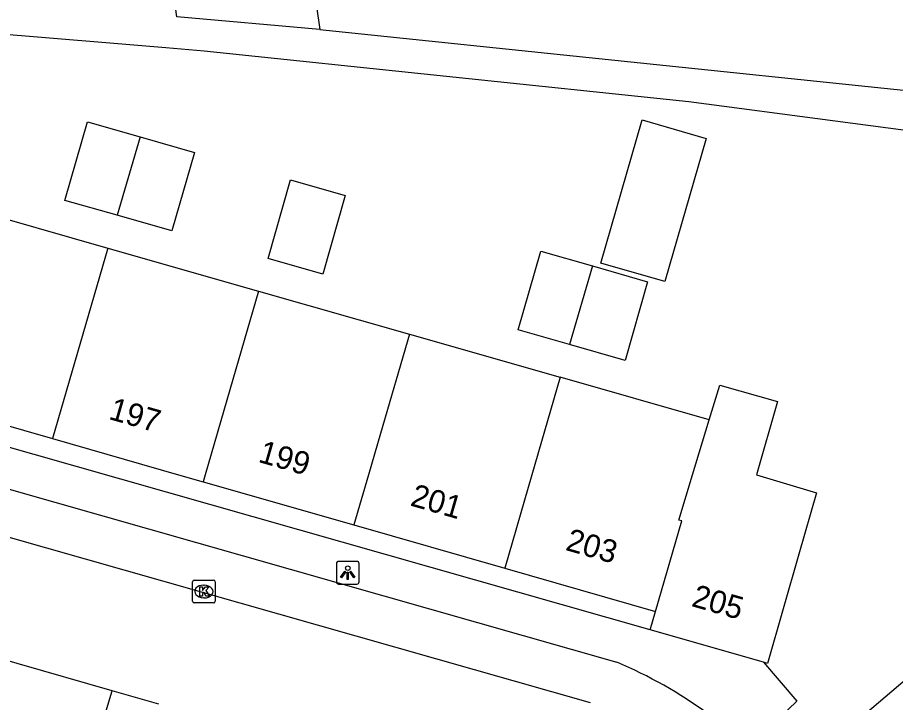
# Model space of a CAD drawing. Extents: x 160379 to 161131, y 383940 to 384849.
# Drawn here: x 160657.46 to 160696.06, y 384739.99 to 384770.1 of the extents above; entities that cross this region are included whole.
import ezdxf

# ---------------------------------------------------------------- set-up
doc = ezdxf.new("R2010")
doc.units = 0
for name, color, linetype in [('IMGEO_Kolk', 7, 'Continuous'), ('IMGEO_Lichtpunt', 7, 'Continuous'), ('IMGEO_Pand', 7, 'Continuous'), ('IMGEO_Pand_nummerreeks', 7, 'Continuous'), ('IMGEO_Rijbaan_lokaal_open', 7, 'Continuous'), ('IMGEO_Voetpad_open', 7, 'Continuous')]:
    doc.layers.add(name, color=color, linetype=linetype)

msp = doc.modelspace()

# ---------------------------------------------------------------- linework, layer by layer
at = {"layer": 'IMGEO_Kolk'}
for p, q in [((160665.154, 384744.437), (160665.154, 384745.289)), ((160665.229, 384745.363), (160666.081, 384745.363)), ((160665.642, 384745.143), (160665.667, 384745.143)), ((160666.155, 384745.289), (160666.155, 384744.437)), ((160666.081, 384744.363), (160665.229, 384744.363)), ((160665.665, 384744.583), (160665.64, 384744.583))]:
    msp.add_line(p, q, dxfattribs=at)
for points in [[(160665.154, 384744.437), (160665.154, 384745.289)], [(160665.229, 384745.363), (160666.081, 384745.363)], [(160665.475, 384745.063), (160665.598, 384745.063), (160665.598, 384744.912), (160665.728, 384745.063), (160665.892, 384745.063), (160665.746, 384744.912), (160665.899, 384744.663), (160665.747, 384744.663), (160665.662, 384744.827), (160665.598, 384744.76), (160665.598, 384744.663), (160665.475, 384744.663), (160665.475, 384745.063)], [(160666.155, 384745.289), (160666.155, 384744.437)], [(160666.081, 384744.363), (160665.229, 384744.363)]]:
    msp.add_lwpolyline(points, dxfattribs=at)
for centre, start, end in [((160665.231, 384745.287), 91.552, 178.448), ((160665.231, 384745.287), 91.552, 178.448), ((160666.079, 384745.287), 1.552, 88.448), ((160666.079, 384745.287), 1.552, 88.448), ((160665.231, 384744.439), 181.552, 268.448), ((160665.231, 384744.439), 181.552, 268.448), ((160666.079, 384744.439), 271.552, 358.448), ((160666.079, 384744.439), 271.552, 358.448)]:
    msp.add_arc(centre, 0.0765, start, end, dxfattribs=at)
for centre, major_axis, ratio, start_param, end_param in [((160665.641, 384744.863), (-0.387, 0.002), 0.722429, 4.712389, 7.853982), ((160665.666, 384744.863), (-0.39, 0.002), 0.717154, 1.570796, 4.712389)]:
    msp.add_ellipse(centre, major_axis=major_axis, ratio=ratio, start_param=start_param, end_param=end_param, dxfattribs=at)
at = {"layer": 'IMGEO_Lichtpunt'}
for p, q in [((160672.383, 384746.189), (160671.575, 384746.189)), ((160672.383, 384746.189), (160671.575, 384746.189)), ((160671.481, 384746.094), (160671.481, 384745.287)), ((160671.481, 384746.094), (160671.481, 384745.287)), ((160672.477, 384745.287), (160672.477, 384746.094)), ((160672.477, 384745.287), (160672.477, 384746.094)), ((160671.575, 384745.193), (160672.383, 384745.193)), ((160671.575, 384745.193), (160672.383, 384745.193))]:
    msp.add_line(p, q, dxfattribs=at)
for points in [[(160671.855, 384745.758), (160671.894, 384745.73), (160671.706, 384745.468), (160671.668, 384745.495), (160671.855, 384745.758)], [(160671.957, 384745.71), (160672.004, 384745.71), (160672.004, 384745.388), (160671.957, 384745.388), (160671.957, 384745.71)], [(160672.067, 384745.73), (160672.105, 384745.757), (160672.292, 384745.495), (160672.253, 384745.467), (160672.067, 384745.73)]]:
    msp.add_lwpolyline(points, dxfattribs=at)
msp.add_circle((160671.98, 384745.892), 0.0994, dxfattribs=at)
for centre, start, end in [((160671.575, 384746.094), 90, 180), ((160671.575, 384746.094), 90, 180), ((160672.383, 384746.094), 0, 90), ((160672.383, 384746.094), 0, 90), ((160671.575, 384745.287), 180, 270), ((160671.575, 384745.287), 180, 270), ((160672.383, 384745.287), 270, 0), ((160672.383, 384745.287), 270, 360)]:
    msp.add_arc(centre, 0.0946, start, end, dxfattribs=at)
at = {"layer": 'IMGEO_Pand'}
for points in [[(160664.465, 384770.123), (160664.192, 384772.157), (160670.466, 384771.611), (160670.75, 384769.575)], [(160670.75, 384769.575), (160664.465, 384770.123)], [(160661.847, 384761.403), (160659.548, 384762.06), (160660.535, 384765.515), (160662.849, 384764.854)], [(160685.924, 384758.487), (160683.104, 384759.3), (160684.917, 384765.595), (160687.738, 384764.781), (160685.924, 384758.487)], [(160662.849, 384764.854), (160665.238, 384764.171), (160664.251, 384760.716), (160661.847, 384761.403)], [(160662.849, 384764.854), (160661.847, 384761.403)], [(160670.883, 384758.821), (160668.483, 384759.507), (160669.47, 384762.962), (160671.87, 384762.276), (160670.883, 384758.821)], [(160655.194, 384761.745), (160661.429, 384759.964)], [(160661.429, 384759.964), (160658.997, 384751.591)], [(160661.429, 384759.964), (160668.059, 384758.069)], [(160681.736, 384755.72), (160679.473, 384756.367), (160680.463, 384759.832), (160682.739, 384759.176)], [(160682.739, 384759.176), (160685.162, 384758.478), (160684.175, 384755.023), (160681.736, 384755.72)], [(160682.739, 384759.176), (160681.736, 384755.72)], [(160668.059, 384758.069), (160666.797, 384753.725), (160665.716, 384750), (160665.626, 384749.69)], [(160668.059, 384758.069), (160674.689, 384756.175)], [(160674.689, 384756.175), (160673.42, 384751.805), (160672.896, 384750), (160672.254, 384747.79)], [(160674.689, 384756.175), (160681.318, 384754.281)], [(160681.318, 384754.281), (160680.075, 384750), (160678.881, 384745.89)], [(160687.875, 384752.407), (160681.318, 384754.281)], [(160687.875, 384752.407), (160688.339, 384753.936), (160690.874, 384753.213), (160689.956, 384750), (160692.582, 384749.197), (160691.814, 384746.51), (160690.441, 384741.702), (160690.265, 384741.752)], [(160652.364, 384752.541), (160652.608, 384753.423), (160658.997, 384751.591)], [(160710.846, 384753.185), (160717.196, 384745.708), (160699.604, 384730.766), (160693.256, 384738.246), (160710.846, 384753.185)], [(160685.509, 384743.989), (160686.665, 384747.969), (160686.538, 384748.006), (160687.144, 384750), (160687.875, 384752.407)], [(160658.997, 384751.591), (160664.546, 384750), (160665.626, 384749.69)], [(160665.626, 384749.69), (160672.254, 384747.79)], [(160672.254, 384747.79), (160678.881, 384745.89)], [(160678.881, 384745.89), (160685.509, 384743.989)], [(160685.273, 384743.176), (160685.509, 384743.989)], [(160690.265, 384741.752), (160685.273, 384743.176)]]:
    msp.add_lwpolyline(points, dxfattribs=at)
at = {"layer": 'IMGEO_Rijbaan_lokaal_open'}
for points in [[(160648.418, 384749.71), (160682.637, 384739.986)], [(160661.626, 384740.495), (160649.083, 384744.105), (160648.147, 384744.343), (160647.781, 384744.398)], [(160663.675, 384739.914), (160661.626, 384740.495)]]:
    msp.add_lwpolyline(points, dxfattribs=at)
at = {"layer": 'IMGEO_Voetpad_open'}
for points in [[(160720.614, 384746.931), (160708.374, 384761.48), (160706.279, 384763.845), (160686.97, 384766.387), (160665.669, 384768.623), (160663.984, 384768.763), (160661.521, 384768.968), (160648.235, 384770.072), (160640.559, 384769.49)], [(160670.75, 384769.575), (160696.696, 384766.874)], [(160685.273, 384743.176), (160652.364, 384752.541)], [(160648.849, 384751.703), (160683.804, 384741.757)], [(160690.265, 384741.752), (160691.729, 384740.036), (160690.984, 384739.329), (160699.643, 384729.116)], [(160665.694, 384737.399), (160665.551, 384737.195), (160661.016, 384738.5), (160661.626, 384740.495)]]:
    msp.add_lwpolyline(points, dxfattribs=at)
msp.add_arc((160676.357, 384723.971), 19.282, 39.8747, 67.2811, dxfattribs=at)

# ---------------------------------------------------------------- texts
at = {"layer": 'IMGEO_Pand_nummerreeks'}
for s, rotation, p in [('197', 344.003, (160661.429, 384752.455)), ('199', 344.003, (160668.003, 384750.569)), ('201', 344.003, (160674.687, 384748.653)), ('203', 343.9973, (160681.511, 384746.696)), ('205', 344.0832, (160687.051, 384744.229))]:
    msp.add_text(s, height=1, rotation=rotation, dxfattribs=at).set_placement(p)

doc.saveas('drawing.dxf')
